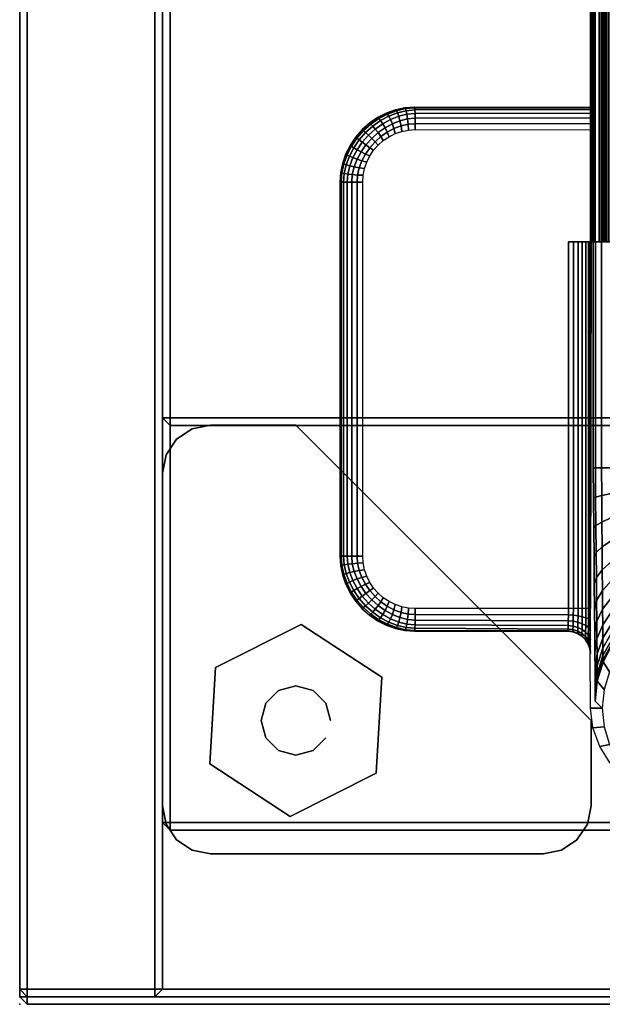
# Model space of a CAD drawing. Header units: inches. Extents: x -213 to 429, y -72 to 85.
# Tile 582 of 656: x 323.5 to 326.56, y 61.85 to 67.02. Entities that reach past the tile are written whole.
import ezdxf
from ezdxf.enums import TextEntityAlignment as Align

# ---------------------------------------------------------------- set-up
doc = ezdxf.new("R2010")
doc.units = ezdxf.units.IN
doc.header["$LTSCALE"] = 96
doc.header["$MEASUREMENT"] = 0
doc.header["$PDSIZE"] = -1
for name, color, linetype in [('A-FURN-3-BE_HOLD-BKCASE-BOTTOM-WOOD-HORIZONTAL', 33, 'Continuous'), ('A-FURN-3-BE_HOLD-BKCASE-BOTTOM-WOOD-TRIM-HORIZONTAL', 37, 'Continuous'), ('A-FURN-3-BE_HOLD-BKCASE-BOTTOM-WOOD-TRIM-VERTICAL', 37, 'Continuous'), ('A-FURN-3-BE_HOLD-BKCASE-SHELF-WOOD-HORIZONTAL', 33, 'Continuous'), ('A-FURN-3-BE_HOLD-BKCASE-SHELF-WOOD-TRIM-HORIZONTAL', 37, 'Continuous'), ('A-FURN-3-BE_HOLD-BKCASE-SHELF-WOOD-TRIM-VERTICAL', 37, 'Continuous'), ('A-FURN-3-BE_HOLD-BKCASE-SIDE-WOOD-TRIM-HORIZONTAL', 37, 'Continuous'), ('A-FURN-3-BE_HOLD-BKCASE-SIDE-WOOD-TRIM-VERTICAL', 37, 'Continuous'), ('A-FURN-3-BE_HOLD-BKCASE-SIDE-WOOD-VERTICAL', 33, 'Continuous'), ('A-FURN-3-BE_HOLD-BKCASE-SUPPORT-GLIDE-METAL', 251, 'Continuous'), ('A-FURN-3-BE_HOLD-BKCASE-SUPPORT-PLASTIC', 251, 'Continuous'), ('A-FURN-3-BE_HOLD-BKCASE-TOP-FALSE', 251, 'Continuous'), ('A-FURN-3-BE_HOLD-LEG-BASE', 253, 'Continuous'), ('A-FURN-3-BE_HOLD-STOR-TOP-WOOD-HORIZONTAL', 33, 'Continuous'), ('A-FURN-3-BE_HOLD-STOR-TOP-WOOD-TRIM-HORIZONTAL', 37, 'Continuous'), ('A-FURN-3-BE_HOLD-STOR-TOP-WOOD-TRIM-VERTICAL', 37, 'Continuous'), ('A-FURN-3-NODE', 7, 'Continuous'), ('A-FURN-HAWORTH-ATT', 251, 'Continuous')]:
    doc.layers.add(name, color=color, linetype=linetype)
doc.styles.get("Standard").update_dxf_attribs({"font": 'trebuc.ttf'})

# ---------------------------------------------------------------- blocks, each defined once
blk = doc.blocks.new('BMAL-1684-YYYYS-1HG-3D-3')
at = {"layer": 'A-FURN-3-BE_HOLD-STOR-TOP-WOOD-HORIZONTAL'}
for points, invisible_edges in [([(0.04, -0.04, 21.35), (83.93, -0.04, 21.35), (83.93, -15.96, 21.35), (0.04, -15.96, 21.35)], 1), ([(83.93, -15.96, 22.1), (83.93, -0.04, 22.1), (0.04, -0.04, 22.1), (0.04, -15.96, 22.1)], 2)]:
    blk.add_3dface(points, dxfattribs=dict(at, invisible_edges=invisible_edges))
at = {"layer": 'A-FURN-3-BE_HOLD-STOR-TOP-WOOD-TRIM-HORIZONTAL'}
for points in [[(0.04, -16, 21.39), (0.04, -15.96, 21.35), (83.93, -15.96, 21.35), (83.93, -16, 21.39)], [(0.04, -15.96, 22.1), (0.04, -16, 22.06), (83.93, -16, 22.06), (83.93, -15.96, 22.1)], [(83.93, -16, 21.39), (83.93, -16, 22.06), (0.04, -16, 22.06), (0.04, -16, 21.39)]]:
    blk.add_3dface(points, dxfattribs=at)
at = {"layer": 'A-FURN-3-BE_HOLD-STOR-TOP-WOOD-TRIM-VERTICAL'}
for points in [[(0.04, -0.04, 22.1), (0, -0.04, 22.06), (0, -15.96, 22.06), (0.04, -15.96, 22.1)], [(0.04, -15.96, 21.35), (0, -15.96, 21.39), (0, -0.04, 21.39), (0.04, -0.04, 21.35)], [(0, -15.96, 21.39), (0, -15.96, 22.06), (0, -0.04, 22.06), (0, -0.04, 21.39)], [(0, -15.96, 21.39), (0.04, -16, 21.39), (0.04, -16, 22.06), (0, -15.96, 22.06)], [(0, -15.96, 22.06), (0.04, -16, 22.06), (0.04, -15.96, 22.1)], [(0, -15.96, 21.39), (0.04, -15.96, 21.35), (0.04, -16, 21.39)]]:
    blk.add_3dface(points, dxfattribs=at)
at = {"layer": 'A-FURN-3-NODE'}
blk.add_point((0, -16), dxfattribs=at)
at = {"layer": 'A-FURN-HAWORTH-ATT', "flags": 1}
for tag, p in [('HAWMC', (0, 0)), ('HAWPN', (0, -0.1667)), ('HAWSN', (0, -0.3333))]:
    blk.add_attdef(tag, text='', height=0.1, dxfattribs=at).set_placement(p, align=Align.TOP_CENTER)
blk = doc.blocks.new('BB22N-1630-TTRNN-WITH-GLIDES-3D-3')
at = {"layer": 'A-FURN-3-BE_HOLD-BKCASE-BOTTOM-WOOD-HORIZONTAL'}
for points, invisible_edges in [([(0.04, -0.04, 0.59), (29.92, -0.04, 0.59), (29.92, -15.92, 0.59), (0.04, -15.92, 0.59)], 1), ([(29.92, -15.92, 1.34), (29.92, -0.04, 1.34), (0.04, -0.04, 1.34), (0.04, -15.92, 1.34)], 2)]:
    blk.add_3dface(points, dxfattribs=dict(at, invisible_edges=invisible_edges))
at = {"layer": 'A-FURN-3-BE_HOLD-BKCASE-BOTTOM-WOOD-TRIM-HORIZONTAL'}
for points in [[(0.04, -15.96, 0.63), (0.04, -15.92, 0.59), (29.92, -15.92, 0.59), (29.92, -15.96, 0.63)], [(0.04, -15.92, 1.34), (0.04, -15.96, 1.3), (29.92, -15.96, 1.3), (29.92, -15.92, 1.34)], [(29.92, -15.96, 0.63), (29.92, -15.96, 1.3), (0.04, -15.96, 1.3), (0.04, -15.96, 0.63)]]:
    blk.add_3dface(points, dxfattribs=at)
at = {"layer": 'A-FURN-3-BE_HOLD-BKCASE-BOTTOM-WOOD-TRIM-VERTICAL'}
for points in [[(0.04, -0.04, 1.34), (0, -0.04, 1.3), (0, -15.92, 1.3), (0.04, -15.92, 1.34)], [(0.04, -15.92, 0.59), (0, -15.92, 0.63), (0, -0.04, 0.63), (0.04, -0.04, 0.59)], [(0, -15.92, 0.63), (0, -15.92, 1.3), (0, -0.04, 1.3), (0, -0.04, 0.63)], [(0, -15.92, 0.63), (0.04, -15.96, 0.63), (0.04, -15.96, 1.3), (0, -15.92, 1.3)], [(0, -15.92, 1.3), (0.04, -15.96, 1.3), (0.04, -15.92, 1.34)], [(0, -15.92, 0.63), (0.04, -15.92, 0.59), (0.04, -15.96, 0.63)]]:
    blk.add_3dface(points, dxfattribs=at)
at = {"layer": 'A-FURN-3-BE_HOLD-BKCASE-SHELF-WOOD-HORIZONTAL', "invisible_edges": 10}
for points in [[(29.17, -15.045, 14.6725), (29.17, -0.9775, 14.6725), (0.79, -0.9775, 14.6725), (0.79, -15.045, 14.6725)], [(29.17, -0.9775, 13.9225), (29.17, -15.045, 13.9225), (0.79, -15.045, 13.9225), (0.79, -0.9775, 13.9225)]]:
    blk.add_3dface(points, dxfattribs=at)
at = {"layer": 'A-FURN-3-BE_HOLD-BKCASE-SHELF-WOOD-TRIM-HORIZONTAL'}
for points in [[(0.75, -15.045, 14.6325), (0.75, -15.045, 13.9625), (0.79, -15.085, 13.9625), (0.79, -15.085, 14.6325)], [(0.75, -15.045, 14.6325), (0.79, -15.085, 14.6325), (0.79, -15.085, 14.6325), (0.79, -15.045, 14.6725)], [(0.75, -15.045, 13.9625), (0.79, -15.045, 13.9225), (0.79, -15.045, 13.9225), (0.79, -15.085, 13.9625)], [(29.17, -15.045, 14.6725), (0.79, -15.045, 14.6725), (0.79, -15.085, 14.6325), (29.17, -15.085, 14.6325)], [(29.17, -15.085, 13.9625), (0.79, -15.085, 13.9625), (0.79, -15.045, 13.9225), (29.17, -15.045, 13.9225)], [(0.79, -15.085, 13.9625), (29.17, -15.085, 13.9625), (29.17, -15.085, 14.6325), (0.79, -15.085, 14.6325)]]:
    blk.add_3dface(points, dxfattribs=at)
at = {"layer": 'A-FURN-3-BE_HOLD-BKCASE-SHELF-WOOD-TRIM-VERTICAL'}
for points in [[(0.75, -15.045, 14.6325), (0.79, -15.045, 14.6725), (0.79, -0.9775, 14.6725), (0.75, -0.9775, 14.6325)], [(0.75, -0.9775, 14.6325), (0.75, -0.9775, 13.9625), (0.75, -15.045, 13.9625), (0.75, -15.045, 14.6325)], [(0.79, -15.045, 13.9225), (0.75, -15.045, 13.9625), (0.75, -0.9775, 13.9625), (0.79, -0.9775, 13.9225)]]:
    blk.add_3dface(points, dxfattribs=at)
at = {"layer": 'A-FURN-3-BE_HOLD-BKCASE-SIDE-WOOD-TRIM-HORIZONTAL'}
for points in [[(0, -0.04, 1.38), (0.04, -0.04, 1.34), (0.04, -15.92, 1.34), (0, -15.92, 1.38)], [(0, -15.92, 21.31), (0.04, -15.92, 21.35), (0.04, -0.04, 21.35), (0, -0.04, 21.31)], [(0.71, -0.04, 21.35), (0.04, -0.04, 21.35), (0.04, -15.92, 21.35), (0.71, -15.92, 21.35)], [(0.75, -15.92, 1.38), (0.71, -15.92, 1.34), (0.71, -0.04, 1.34), (0.75, -0.04, 1.38)], [(0.75, -0.04, 21.31), (0.71, -0.04, 21.35), (0.71, -15.92, 21.35), (0.75, -15.92, 21.31)]]:
    blk.add_3dface(points, dxfattribs=at)
at = {"layer": 'A-FURN-3-BE_HOLD-BKCASE-SIDE-WOOD-TRIM-VERTICAL'}
for points in [[(0.04, -15.92, 1.34), (0.04, -15.96, 1.38), (0, -15.92, 1.38)], [(0.04, -15.92, 21.35), (0, -15.92, 21.31), (0.04, -15.96, 21.31)], [(0, -15.92, 1.38), (0.04, -15.96, 1.38), (0.04, -15.96, 21.31), (0, -15.92, 21.31)], [(0.71, -15.92, 1.34), (0.71, -15.96, 1.38), (0.04, -15.96, 1.38), (0.04, -15.92, 1.34)], [(0.04, -15.92, 21.35), (0.04, -15.96, 21.31), (0.71, -15.96, 21.31), (0.71, -15.92, 21.35)], [(0.71, -15.92, 1.34), (0.75, -15.92, 1.38), (0.71, -15.96, 1.38)], [(0.71, -15.92, 21.35), (0.71, -15.96, 21.31), (0.75, -15.92, 21.31)], [(0.71, -15.96, 1.38), (0.75, -15.92, 1.38), (0.75, -15.92, 21.31), (0.71, -15.96, 21.31)], [(0.71, -15.96, 21.31), (0.04, -15.96, 21.31), (0.04, -15.96, 1.38), (0.71, -15.96, 1.38)]]:
    blk.add_3dface(points, dxfattribs=at)
at = {"layer": 'A-FURN-3-BE_HOLD-BKCASE-SIDE-WOOD-VERTICAL'}
for points, invisible_edges in [([(0, -15.92, 21.31), (0, -0.04, 21.31), (0, -0.04, 1.38), (0, -15.92, 1.38)], 2), ([(0.75, -0.04, 1.38), (0.75, -0.04, 21.31), (0.75, -15.92, 21.31), (0.75, -15.92, 1.38)], 1)]:
    blk.add_3dface(points, dxfattribs=dict(at, invisible_edges=invisible_edges))
at = {"layer": 'A-FURN-3-BE_HOLD-BKCASE-SUPPORT-GLIDE-METAL'}
for points, invisible_edges in [([(1.0283, -14.232, 0.2306), (1.8732, -14.7865, 0.2306), (1.9021, -14.282, 0.2306), (1.4797, -14.0047, 0.2306)], 1), ([(1.4797, -14.0047), (1.9021, -14.282), (1.8732, -14.7865), (1.0283, -14.232)], 4), ([(0.9995, -14.7364, 0.2306), (1.4219, -15.0137, 0.2306), (1.8732, -14.7865, 0.2306), (1.0283, -14.232, 0.2306)], 4), ([(1.0283, -14.232), (1.8732, -14.7865), (1.4219, -15.0137), (0.9995, -14.7364)], 1)]:
    blk.add_3dface(points, dxfattribs=dict(at, invisible_edges=invisible_edges))
for points in [[(1.4797, -14.0047, 0.2306), (1.4797, -14.0047), (1.0283, -14.232), (1.0283, -14.232, 0.2306)], [(1.9021, -14.282, 0.2306), (1.9021, -14.282), (1.4797, -14.0047), (1.4797, -14.0047, 0.2306)], [(1.0283, -14.232, 0.2306), (1.0283, -14.232), (0.9995, -14.7364), (0.9995, -14.7364, 0.2306)], [(1.8732, -14.7865, 0.2306), (1.8732, -14.7865), (1.9021, -14.282), (1.9021, -14.282, 0.2306)], [(0.9995, -14.7364, 0.2306), (0.9995, -14.7364), (1.4219, -15.0137), (1.4219, -15.0137, 0.2306)], [(1.4219, -15.0137, 0.2306), (1.4219, -15.0137), (1.8732, -14.7865), (1.8732, -14.7865, 0.2306)]]:
    blk.add_3dface(points, dxfattribs=at)
at = {"layer": 'A-FURN-3-BE_HOLD-BKCASE-SUPPORT-PLASTIC'}
for points, invisible_edges in [([(0.8238, -13.0318, 0.2306), (0.9055, -12.9772, 0.2306), (2.9828, -15.0545, 0.2306), (2.9282, -15.1362, 0.2306)], 10), ([(3.002, -14.958, 0.2306), (2.9828, -15.0545, 0.2306), (0.9055, -12.9772, 0.2306), (1.002, -12.958, 0.2306)], 10), ([(1.002, -12.958, 0.2306), (1.4508, -12.958, 0.2306), (3.002, -14.5092, 0.2306), (3.002, -14.958, 0.2306)], 8), ([(2.9282, -15.1362, 0.2306), (2.8464, -15.1908, 0.2306), (0.7692, -13.1136, 0.2306), (0.8238, -13.0318, 0.2306)], 10), ([(0.75, -13.21, 0.2306), (0.7692, -13.1136, 0.2306), (2.8464, -15.1908, 0.2306), (2.75, -15.21, 0.2306)], 10), ([(2.75, -15.21, 0.2306), (1.002, -15.21, 0.2306), (0.75, -14.958, 0.2306), (0.75, -13.21, 0.2306)], 10), ([(0.7692, -15.0545, 0.2306), (0.75, -14.958, 0.2306), (1.002, -15.21, 0.2306), (0.9055, -15.1908, 0.2306)], 10), ([(0.9055, -15.1908, 0.2306), (0.8238, -15.1362, 0.2306), (0.7692, -15.0545, 0.2306)], 8)]:
    blk.add_3dface(points, dxfattribs=dict(at, invisible_edges=invisible_edges))
blk.add_3dface([(3.002, -14.5092, 0.59), (3.002, -14.5092, 0.2306), (1.4508, -12.958, 0.2306), (1.4508, -12.958, 0.59)], dxfattribs=at)
at = {"layer": 'A-FURN-3-BE_HOLD-BKCASE-TOP-FALSE'}
for points in [[(0.75, -12.92, 21.31), (0.79, -12.92, 21.35), (0.79, -0.9775, 21.35), (0.75, -0.9775, 21.31)], [(0.75, -0.9775, 21.31), (0.75, -0.9775, 20.64), (0.75, -12.92, 20.64), (0.75, -12.92, 21.31)], [(0.79, -12.92, 20.6), (0.75, -12.92, 20.64), (0.75, -0.9775, 20.64), (0.79, -0.9775, 20.6)], [(0.75, -12.92, 21.31), (0.75, -12.92, 20.64), (0.79, -12.96, 20.64), (0.79, -12.96, 21.31)], [(0.75, -12.92, 21.31), (0.79, -12.96, 21.31), (0.79, -12.96, 21.31), (0.79, -12.92, 21.35)], [(0.75, -12.92, 20.64), (0.79, -12.92, 20.6), (0.79, -12.92, 20.6), (0.79, -12.96, 20.64)], [(29.17, -12.92, 21.35), (0.79, -12.92, 21.35), (0.79, -12.96, 21.31), (29.17, -12.96, 21.31)], [(29.17, -12.96, 20.64), (0.79, -12.96, 20.64), (0.79, -12.92, 20.6), (29.17, -12.92, 20.6)], [(0.79, -12.96, 20.64), (29.17, -12.96, 20.64), (29.17, -12.96, 21.31), (0.79, -12.96, 21.31)]]:
    blk.add_3dface(points, dxfattribs=at)
at = {"layer": 'A-FURN-3-BE_HOLD-BKCASE-TOP-FALSE', "invisible_edges": 10}
for points in [[(29.17, -12.92, 21.35), (29.17, -0.9775, 21.35), (0.79, -0.9775, 21.35), (0.79, -12.92, 21.35)], [(29.17, -0.9775, 20.6), (29.17, -12.92, 20.6), (0.79, -12.92, 20.6), (0.79, -0.9775, 20.6)]]:
    blk.add_3dface(points, dxfattribs=at)
at = {"layer": 'A-FURN-3-NODE'}
blk.add_point((0, -15.96), dxfattribs=at)
at = {"layer": 'A-FURN-HAWORTH-ATT', "flags": 1}
for tag, p in [('HAWMC', (0, 0)), ('HAWPN', (0, -0.1667)), ('HAWSN', (0, -0.3333))]:
    blk.add_attdef(tag, text='', height=0.1, dxfattribs=at).set_placement(p, align=Align.TOP_CENTER)
at = {"layer": 'A-FURN-3-BE_HOLD-BKCASE-SUPPORT-GLIDE-METAL'}
mesh = blk.add_polymesh((2, 12), dxfattribs=dict(at, n_close=True))
for k, corner in enumerate([(1.6329, -14.5092, 0.2306), (1.6085, -14.4182, 0.2306), (1.5418, -14.3515, 0.2306), (1.4508, -14.3271, 0.2306), (1.3597, -14.3515, 0.2306), (1.2931, -14.4182, 0.2306), (1.2687, -14.5092, 0.2306), (1.2931, -14.6003, 0.2306), (1.3597, -14.6669, 0.2306), (1.4508, -14.6913, 0.2306), (1.5418, -14.6669, 0.2306), (1.6085, -14.6003, 0.2306), (1.6329, -14.5092, 0.455), (1.6085, -14.4182, 0.455), (1.5418, -14.3515, 0.455), (1.4508, -14.3271, 0.455), (1.3597, -14.3515, 0.455), (1.2931, -14.4182, 0.455), (1.2687, -14.5092, 0.455), (1.2931, -14.6003, 0.455), (1.3597, -14.6669, 0.455), (1.4508, -14.6913, 0.455), (1.5418, -14.6669, 0.455), (1.6085, -14.6003, 0.455)]):
    mesh.set_mesh_vertex(divmod(k, 12), corner)
at = {"layer": 'A-FURN-3-BE_HOLD-BKCASE-SUPPORT-PLASTIC'}
mesh = blk.add_polymesh((2, 17), dxfattribs=at)
for k, corner in enumerate([(3.002, -14.5092, 0.59), (3.002, -14.958, 0.59), (2.9828, -15.0545, 0.59), (2.9282, -15.1362, 0.59), (2.8464, -15.1908, 0.59), (2.75, -15.21, 0.59), (1.002, -15.21, 0.59), (0.9055, -15.1908, 0.59), (0.8238, -15.1362, 0.59), (0.7692, -15.0545, 0.59), (0.75, -14.958, 0.59), (0.75, -13.21, 0.59), (0.7692, -13.1136, 0.59), (0.8238, -13.0318, 0.59), (0.9055, -12.9772, 0.59), (1.002, -12.958, 0.59), (1.4508, -12.958, 0.59), (3.002, -14.5092, 0.2306), (3.002, -14.958, 0.2306), (2.9828, -15.0545, 0.2306), (2.9282, -15.1362, 0.2306), (2.8464, -15.1908, 0.2306), (2.75, -15.21, 0.2306), (1.002, -15.21, 0.2306), (0.9055, -15.1908, 0.2306), (0.8238, -15.1362, 0.2306), (0.7692, -15.0545, 0.2306), (0.75, -14.958, 0.2306), (0.75, -13.21, 0.2306), (0.7692, -13.1136, 0.2306), (0.8238, -13.0318, 0.2306), (0.9055, -12.9772, 0.2306), (1.002, -12.958, 0.2306), (1.4508, -12.958, 0.2306)]):
    mesh.set_mesh_vertex(divmod(k, 17), corner)
blk = doc.blocks.new('BAZS-1684-S2NN-3D-3')
at = {"layer": 'A-FURN-3-BE_HOLD-LEG-BASE'}
for points, invisible_edges in [([(1.9731, -13.9012, 7.0525), (1.9407, -13.8852, 7.0531), (1.9407, -11.4435, 7.0531), (1.9731, -11.4275, 7.0525)], 10), ([(2.0072, -13.9128, 7.052), (1.9731, -13.9012, 7.0525), (1.9731, -11.4275, 7.0525), (2.0072, -11.4159, 7.052)], 10), ([(2.0427, -13.9198, 7.0514), (2.0072, -13.9128, 7.052), (2.0072, -11.4159, 7.052), (2.0427, -11.4089, 7.0514)], 10), ([(2.0787, -13.9222, 7.0509), (2.0427, -13.9198, 7.0514), (2.0427, -11.4089, 7.0514), (2.0787, -11.4065, 7.0509)], 10), ([(2.0787, -13.9222, 7.0509), (2.0787, -11.4065, 7.0509), (2.884, -11.9963, 7.0368), (2.8832, -13.9222, 7.0368)], 3), ([(3, -11.4082, 7.0348), (2.884, -11.9963, 7.0368), (2.0787, -11.4065, 7.0509)], 3), ([(2.884, -11.9963, 7.0368), (3, -11.4082, 7.0348), (3.0013, -11.9963, 7.0348), (2.884, -11.9963, 7.0368)], 1), ([(1.9106, -13.8652, 7.0536), (1.8835, -13.8414, 7.054), (1.8835, -11.4873, 7.054), (1.9106, -11.4635, 7.0536)], 10), ([(1.9407, -13.8852, 7.0531), (1.9106, -13.8652, 7.0536), (1.9106, -11.4635, 7.0536), (1.9407, -11.4435, 7.0531)], 10), ([(1.8597, -13.8142, 7.0544), (1.8396, -13.7842, 7.0548), (1.8396, -11.5445, 7.0548), (1.8597, -11.5145, 7.0544)], 10), ([(1.8835, -13.8414, 7.054), (1.8597, -13.8142, 7.0544), (1.8597, -11.5145, 7.0544), (1.8835, -11.4873, 7.054)], 10), ([(1.8237, -13.7518, 7.055), (1.812, -13.7176, 7.0553), (1.812, -11.6111, 7.0553), (1.8237, -11.5769, 7.055)], 10), ([(1.8396, -13.7842, 7.0548), (1.8237, -13.7518, 7.055), (1.8237, -11.5769, 7.055), (1.8396, -11.5445, 7.0548)], 10), ([(1.812, -13.7176, 7.0553), (1.805, -13.6822, 7.0554), (1.805, -11.6465, 7.0554), (1.812, -11.6111, 7.0553)], 10), ([(1.805, -13.6822, 7.0554), (1.8026, -13.6462, 7.0555), (1.8026, -11.6825, 7.0555), (1.805, -11.6465, 7.0554)], 8), ([(2.9097, -11.9963, 7.0335), (2.884, -11.9963, 7.0368), (3.0013, -11.9963, 7.0348)], 8), ([(2.9342, -11.9963, 7.0246), (2.9097, -11.9963, 7.0335), (3.0013, -11.9963, 7.0348)], 10), ([(2.9561, -11.9963, 7.0106), (2.9342, -11.9963, 7.0246), (3.0013, -11.9963, 7.0348)], 10), ([(2.9744, -11.9963, 6.9921), (2.9561, -11.9963, 7.0106), (3.0013, -11.9963, 7.0348)], 10), ([(2.9882, -11.9963, 6.9701), (2.9744, -11.9963, 6.9921), (3.0013, -11.9963, 7.0348)], 10), ([(2.9969, -11.9963, 6.9455), (2.9882, -11.9963, 6.9701), (3.0013, -11.9963, 7.0348)], 10), ([(3.0023, -11.9963, 6.9197), (2.9969, -11.9963, 6.9455), (3.0013, -11.9963, 7.0348)], 2), ([(3.0137, -11.9963, 5.6233), (3.0137, -13.183, 5.6233), (3, -13.9222, 6.9197), (3.0023, -11.9963, 6.9197)], 2), ([(3, -14.4452, 7.205), (2.999, -14.1223, 7.032), (2.9994, -14.085, 6.9854), (3.0137, -13.183, 5.6233)], 13), ([(2.9994, -14.085, 6.9854), (2.9997, -14.0368, 6.95), (3.0137, -13.183, 5.6233)], 10), ([(2.9997, -14.0368, 6.95), (2.9999, -13.9814, 6.928), (3.0137, -13.183, 5.6233)], 10), ([(2.9999, -13.9814, 6.928), (3, -13.9222, 6.9197), (3.0137, -13.183, 5.6233)], 10), ([(3, -14.4452, 7.205), (3.0137, -13.183, 5.6233), (3.0151, -13.342, 5.6129)], 9), ([(3.0151, -13.342, 5.6129), (3.0164, -13.4983, 5.582), (3, -14.4452, 7.205)], 10), ([(3, -14.4452, 7.205), (3.0164, -13.4983, 5.582), (3.0178, -13.6493, 5.5311)], 9), ([(3.0178, -13.6493, 5.5311), (3.019, -13.7923, 5.461), (3, -14.4452, 7.205)], 10), ([(3.019, -13.7923, 5.461), (3.0202, -13.9251, 5.3729), (3, -14.4452, 7.205)], 10), ([(3, -14.4452, 7.205), (3.0202, -13.9251, 5.3729), (3.0212, -14.0453, 5.2683)], 9), ([(3.0212, -14.0453, 5.2683), (3.0222, -14.151, 5.149), (3, -14.4452, 7.205)], 10), ([(2.9975, -14.1583, 7.205), (2.9981, -14.1574, 7.1451), (3, -14.4452, 7.205)], 2), ([(3, -14.4452, 7.205), (2.9981, -14.1574, 7.1451), (2.9986, -14.1475, 7.0861), (3, -14.4452, 7.205)], 5), ([(3, -14.4452, 7.205), (2.9986, -14.1475, 7.0861), (2.999, -14.1223, 7.032), (3, -14.4452, 7.205)], 5), ([(3, -14.4452, 7.205), (3.0222, -14.151, 5.149), (3.0229, -14.2402, 5.017)], 9), ([(3.0229, -14.2402, 5.017), (3.0236, -14.3116, 4.8745), (3, -14.4452, 7.205)], 10), ([(3, -14.4452, 7.205), (3.0236, -14.3116, 4.8745), (3.024, -14.3639, 4.724), (3, -14.4452, 7.205)], 5), ([(3, -14.4452, 7.205), (3.024, -14.3639, 4.724), (3.0243, -14.3962, 4.568), (3, -14.4452, 7.205)], 5), ([(3, -14.4452, 7.205), (3.0243, -14.3962, 4.568), (3.0244, -14.4079, 4.409), (3.0244, -14.4451, 4.409)], 5), ([(3.0244, -14.4451, 4.409), (3.0244, -14.4079, 4.409), (3.0613, -14.445, 0.1848)], 1)]:
    blk.add_3dface(points, dxfattribs=dict(at, invisible_edges=invisible_edges))
at = {"layer": 'A-FURN-3-NODE'}
blk.add_point((0, -15.96), dxfattribs=at)
at = {"layer": 'A-FURN-HAWORTH-ATT', "flags": 1}
for tag, p in [('HAWMC', (0, 0)), ('HAWPN', (0, -0.1667)), ('HAWSN', (0, -0.3333))]:
    blk.add_attdef(tag, text='', height=0.1, dxfattribs=at).set_placement(p, align=Align.TOP_CENTER)
at = {"layer": 'A-FURN-3-BE_HOLD-LEG-BASE'}
mesh = blk.add_polymesh((2, 47), dxfattribs=dict(at, n_close=True))
for k, corner in enumerate([(3.0249, -3.9637, 5.5171), (3.0567, -3.9637, 5.4151), (3.1076, -3.9637, 5.3213), (3.1757, -3.9637, 5.2391), (3.2585, -3.9637, 5.1716), (3.3529, -3.9637, 5.1215), (3.4551, -3.9637, 5.0907), (3.5614, -3.9637, 5.0803), (3.6677, -3.9637, 5.0907), (3.77, -3.9637, 5.1215), (3.8643, -3.9637, 5.1716), (3.9471, -3.9637, 5.2391), (4.0153, -3.9637, 5.3213), (4.0662, -3.9637, 5.4151), (4.0979, -3.9637, 5.5171), (4.1093, -3.9637, 5.6233), (4.1229, -3.9637, 7.1805), (4.1201, -3.9637, 7.1904), (4.1128, -3.9637, 7.1977), (4.1029, -3.9637, 7.2003), (4.0779, -3.9637, 7.2003), (4.0679, -3.9637, 7.1977), (4.0606, -3.9637, 7.1904), (4.0579, -3.9637, 7.1805), (4.0573, -3.9637, 7.12), (4.0559, -3.9637, 7.1097), (4.0519, -3.9637, 7.1001), (4.0455, -3.9637, 7.0919), (4.0372, -3.9637, 7.0856), (4.0276, -3.9637, 7.0816), (4.0173, -3.9637, 7.0803), (3.1055, -3.9637, 7.0803), (3.0952, -3.9637, 7.0816), (3.0856, -3.9637, 7.0856), (3.0774, -3.9637, 7.0919), (3.071, -3.9637, 7.1001), (3.067, -3.9637, 7.1097), (3.0655, -3.9637, 7.12), (3.065, -3.9637, 7.1805), (3.0623, -3.9637, 7.1904), (3.055, -3.9637, 7.1977), (3.045, -3.9637, 7.2003), (3.02, -3.9637, 7.2003), (3.0101, -3.9637, 7.1977), (3.0027, -3.9637, 7.1904), (3, -3.9637, 7.1805), (3.0136, -3.9637, 5.6233), (3.0249, -11.9963, 5.5171), (3.0567, -11.9963, 5.4151), (3.1076, -11.9963, 5.3213), (3.1757, -11.9963, 5.2391), (3.2585, -11.9963, 5.1716), (3.3529, -11.9963, 5.1215), (3.4551, -11.9963, 5.0907), (3.5614, -11.9963, 5.0803), (3.6677, -11.9963, 5.0907), (3.77, -11.9963, 5.1215), (3.8643, -11.9963, 5.1716), (3.9471, -11.9963, 5.2391), (4.0153, -11.9963, 5.3213), (4.0662, -11.9963, 5.4151), (4.0979, -11.9963, 5.5171), (4.1093, -11.9963, 5.6233), (4.1229, -11.9963, 7.1805), (4.1201, -11.9963, 7.1904), (4.1128, -11.9963, 7.1977), (4.1029, -11.9963, 7.2003), (4.0779, -11.9963, 7.2003), (4.0679, -11.9963, 7.1977), (4.0606, -11.9963, 7.1904), (4.0579, -11.9963, 7.1805), (4.0573, -11.9963, 7.12), (4.0559, -11.9963, 7.1097), (4.0519, -11.9963, 7.1001), (4.0455, -11.9963, 7.0919), (4.0372, -11.9963, 7.0856), (4.0276, -11.9963, 7.0816), (4.0173, -11.9963, 7.0803), (3.1055, -11.9963, 7.0803), (3.0952, -11.9963, 7.0816), (3.0856, -11.9963, 7.0856), (3.0774, -11.9963, 7.0919), (3.071, -11.9963, 7.1001), (3.067, -11.9963, 7.1097), (3.0655, -11.9963, 7.12), (3.065, -11.9963, 7.1805), (3.0623, -11.9963, 7.1904), (3.055, -11.9963, 7.1977), (3.045, -11.9963, 7.2003), (3.02, -11.9963, 7.2003), (3.0101, -11.9963, 7.1977), (3.0027, -11.9963, 7.1904), (3, -11.9963, 7.1805), (3.0136, -11.9963, 5.6233)]):
    mesh.set_mesh_vertex(divmod(k, 47), corner)
mesh = blk.add_polymesh((8, 35), dxfattribs=at)
for k, corner in enumerate([(3, -13.9222, 6.9197), (2.9969, -13.9222, 6.9456), (2.9882, -13.9222, 6.9703), (2.9742, -13.9222, 6.9923), (2.9558, -13.9222, 7.0108), (2.9337, -13.9222, 7.0248), (2.9091, -13.9222, 7.0336), (2.8832, -13.9222, 7.0368), (2.0787, -13.9222, 7.0509), (2.0427, -13.9198, 7.0514), (2.0072, -13.9128, 7.052), (1.9731, -13.9012, 7.0525), (1.9407, -13.8852, 7.0531), (1.9106, -13.8652, 7.0536), (1.8835, -13.8414, 7.054), (1.8597, -13.8142, 7.0544), (1.8396, -13.7842, 7.0548), (1.8237, -13.7518, 7.055), (1.812, -13.7176, 7.0553), (1.805, -13.6822, 7.0554), (1.8026, -13.6462, 7.0555), (1.8026, -11.6825, 7.0555), (1.805, -11.6465, 7.0554), (1.812, -11.6111, 7.0553), (1.8237, -11.5769, 7.055), (1.8396, -11.5445, 7.0548), (1.8597, -11.5145, 7.0544), (1.8835, -11.4873, 7.054), (1.9106, -11.4635, 7.0536), (1.9407, -11.4435, 7.0531), (1.9731, -11.4275, 7.0525), (2.0072, -11.4159, 7.052), (2.0427, -11.4089, 7.0514), (2.0787, -11.4065, 7.0509), (3, -11.4082, 7.0348), (3, -13.9814, 6.928), (2.9968, -13.9788, 6.9527), (2.9881, -13.9746, 6.9764), (2.9741, -13.9696, 6.998), (2.9556, -13.9644, 7.0162), (2.9335, -13.9597, 7.0301), (2.9089, -13.9565, 7.0389), (2.8829, -13.9552, 7.0421), (2.0784, -13.9533, 7.0556), (2.0411, -13.9503, 7.0561), (2.0036, -13.9418, 7.0567), (1.9667, -13.9279, 7.0573), (1.9311, -13.909, 7.0578), (1.8977, -13.8856, 7.0584), (1.867, -13.8582, 7.0589), (1.8397, -13.8273, 7.0594), (1.8164, -13.7938, 7.0598), (1.7976, -13.7581, 7.0601), (1.7838, -13.7211, 7.0604), (1.7753, -13.6835, 7.0606), (1.7724, -13.6462, 7.0606), (1.7724, -11.6825, 7.0606), (1.7753, -11.6452, 7.0606), (1.7838, -11.6076, 7.0604), (1.7976, -11.5706, 7.0601), (1.8164, -11.5349, 7.0598), (1.8397, -11.5013, 7.0594), (1.867, -11.4705, 7.0589), (1.8977, -11.4431, 7.0584), (1.9311, -11.4197, 7.0578), (1.9667, -11.4008, 7.0573), (2.0036, -11.3869, 7.0567), (2.0411, -11.3783, 7.0561), (2.0784, -11.3754, 7.0556), (3, -11.3751, 7.0401), (3, -14.0368, 6.95), (2.9967, -14.0301, 6.9715), (2.9879, -14.0212, 6.9929), (2.9739, -14.0114, 7.0129), (2.9553, -14.0018, 7.0302), (2.9332, -13.9936, 7.0437), (2.9085, -13.9879, 7.0525), (2.8825, -13.9858, 7.0556), (2.078, -13.9822, 7.0678), (2.0384, -13.9788, 7.0683), (1.9981, -13.9691, 7.0688), (1.9583, -13.9534, 7.0694), (1.9196, -13.9323, 7.07), (1.8831, -13.9062, 7.0706), (1.8494, -13.8759, 7.0711), (1.8193, -13.8419, 7.0716), (1.7935, -13.8051, 7.0721), (1.7726, -13.7663, 7.0725), (1.7571, -13.7262, 7.0728), (1.7476, -13.6859, 7.073), (1.7444, -13.6462, 7.073), (1.7444, -11.6825, 7.0729), (1.7476, -11.6428, 7.073), (1.7571, -11.6024, 7.0728), (1.7726, -11.5624, 7.0725), (1.7935, -11.5236, 7.0721), (1.8193, -11.4867, 7.0716), (1.8494, -11.4528, 7.0711), (1.8831, -11.4224, 7.0706), (1.9196, -11.3964, 7.07), (1.9583, -11.3752, 7.0694), (1.9981, -11.3596, 7.0688), (2.0384, -11.3498, 7.0683), (2.078, -11.3464, 7.0678), (3, -11.3445, 7.0536), (3, -14.085, 6.9854), (2.9964, -14.0731, 7.0023), (2.9876, -14.0594, 7.0203), (2.9736, -14.0451, 7.0378), (2.9549, -14.0319, 7.0536), (2.9327, -14.021, 7.0663), (2.9079, -14.0136, 7.0747), (2.8818, -14.0109, 7.0778), (2.0775, -14.007, 7.0871), (2.0349, -14.0032, 7.0876), (1.9917, -13.9927, 7.088), (1.949, -13.9759, 7.0885), (1.9076, -13.9532, 7.089), (1.8684, -13.9253, 7.0895), (1.8324, -13.8927, 7.0901), (1.8002, -13.8563, 7.0905), (1.7726, -13.8168, 7.091), (1.7503, -13.7751, 7.0914), (1.7338, -13.7322, 7.0916), (1.7237, -13.6889, 7.0918), (1.7202, -13.6462, 7.0919), (1.7202, -11.6825, 7.0918), (1.7237, -11.6398, 7.0918), (1.7338, -11.5965, 7.0916), (1.7503, -11.5535, 7.0914), (1.7726, -11.5119, 7.091), (1.8002, -11.4724, 7.0905), (1.8324, -11.436, 7.0901), (1.8684, -11.4034, 7.0895), (1.9076, -11.3755, 7.089), (1.949, -11.3528, 7.0885), (1.9917, -11.3359, 7.088), (2.0349, -11.3254, 7.0876), (2.0775, -11.3216, 7.0871), (3, -11.3195, 7.0758), (3, -14.1223, 7.032), (2.996, -14.1052, 7.0437), (2.9872, -14.087, 7.0574), (2.9731, -14.0692, 7.0715), (2.9544, -14.0532, 7.0847), (2.9321, -14.0405, 7.0956), (2.9072, -14.0321, 7.103), (2.8811, -14.0291, 7.1058), (2.0768, -14.0253, 7.1127), (2.0311, -14.0213, 7.113), (1.9852, -14.0104, 7.1133), (1.9399, -13.993, 7.1137), (1.8963, -13.9695, 7.114), (1.8553, -13.9405, 7.1144), (1.8176, -13.9067, 7.1148), (1.7841, -13.8687, 7.1151), (1.7555, -13.8273, 7.1155), (1.7324, -13.7834, 7.1157), (1.7154, -13.738, 7.1159), (1.7049, -13.6919, 7.1161), (1.7014, -13.6462, 7.1161), (1.7014, -11.6825, 7.1159), (1.7049, -11.6367, 7.1161), (1.7154, -11.5907, 7.1159), (1.7324, -11.5452, 7.1157), (1.7555, -11.5014, 7.1155), (1.7841, -11.46, 7.1151), (1.8176, -11.422, 7.1148), (1.8553, -11.3881, 7.1144), (1.8963, -11.3591, 7.114), (1.9399, -11.3356, 7.1137), (1.9852, -11.3182, 7.1133), (2.0311, -11.3074, 7.113), (2.0768, -11.3033, 7.1127), (3, -11.3012, 7.1038), (3, -14.1475, 7.0861), (2.9955, -14.1256, 7.0929), (2.9867, -14.1036, 7.1018), (2.9726, -14.0828, 7.1118), (2.9539, -14.0648, 7.1215), (2.9315, -14.0507, 7.1298), (2.9065, -14.0417, 7.1356), (2.8803, -14.0385, 7.1378), (2.076, -14.0367, 7.142), (2.0277, -14.0326, 7.1422), (1.9794, -14.0217, 7.1424), (1.9323, -14.0042, 7.1426), (1.8872, -13.9806, 7.1428), (1.845, -13.9512, 7.1431), (1.8064, -13.9168, 7.1433), (1.7723, -13.878, 7.1435), (1.7433, -13.8355, 7.1438), (1.7201, -13.7902, 7.1439), (1.703, -13.743, 7.1441), (1.6926, -13.6946, 7.1442), (1.6891, -13.6462, 7.1442), (1.689, -11.6825, 7.144), (1.6926, -11.634, 7.1442), (1.703, -11.5857, 7.1441), (1.7201, -11.5384, 7.1439), (1.7433, -11.4931, 7.1438), (1.7723, -11.4507, 7.1435), (1.8064, -11.4119, 7.1433), (1.845, -11.3774, 7.1431), (1.8872, -11.3481, 7.1428), (1.9323, -11.3245, 7.1426), (1.9794, -11.307, 7.1424), (2.0277, -11.2961, 7.1422), (2.076, -11.2919, 7.142), (3, -11.2918, 7.1359), (3, -14.1574, 7.1451), (2.9951, -14.1323, 7.1476), (2.9863, -14.1079, 7.1518), (2.9722, -14.0856, 7.1569), (2.9534, -14.0668, 7.1621), (2.931, -14.0523, 7.1668), (2.906, -14.0433, 7.1701), (2.8797, -14.0402, 7.1714), (2.0753, -14.0402, 7.1733), (2.0251, -14.036, 7.1735), (1.9754, -14.0254, 7.1735), (1.9272, -14.0082, 7.1736), (1.8814, -13.985, 7.1737), (1.8388, -13.956, 7.1739), (1.8001, -13.9218, 7.174), (1.7661, -13.883, 7.1741), (1.7373, -13.8403, 7.1742), (1.7143, -13.7944, 7.1743), (1.6976, -13.7462, 7.1744), (1.6874, -13.6965, 7.1744), (1.684, -13.6462, 7.1744), (1.6839, -11.6825, 7.1742), (1.6874, -11.6322, 7.1744), (1.6976, -11.5825, 7.1744), (1.7143, -11.5342, 7.1743), (1.7373, -11.4884, 7.1742), (1.7661, -11.4457, 7.1741), (1.8001, -11.4069, 7.174), (1.8388, -11.3727, 7.1739), (1.8814, -11.3437, 7.1737), (1.9272, -11.3204, 7.1736), (1.9754, -11.3033, 7.1735), (2.0251, -11.2926, 7.1735), (2.0753, -11.2885, 7.1733), (3, -11.2902, 7.1694), (3, -14.1583, 7.205), (2.9946, -14.132, 7.205), (2.9858, -14.107, 7.205), (2.9718, -14.0846, 7.205), (2.9531, -14.0659, 7.205), (2.9307, -14.0519, 7.205), (2.9057, -14.0431, 7.205), (2.8794, -14.0402, 7.205), (2.075, -14.0402, 7.205), (2.0241, -14.0361, 7.205), (1.9742, -14.0256, 7.205), (1.926, -14.0087, 7.205), (1.8804, -13.9857, 7.205), (1.8381, -13.957, 7.205), (1.7999, -13.923, 7.205), (1.7665, -13.8844, 7.205), (1.7383, -13.8418, 7.205), (1.7158, -13.7958, 7.205), (1.6995, -13.7474, 7.205), (1.6897, -13.6972, 7.205), (1.6864, -13.6462, 7.205), (1.6864, -11.6825, 7.205), (1.6897, -11.6315, 7.205), (1.6995, -11.5813, 7.205), (1.7158, -11.5328, 7.205), (1.7383, -11.4869, 7.205), (1.7665, -11.4443, 7.205), (1.7999, -11.4057, 7.205), (1.8381, -11.3717, 7.205), (1.8804, -11.343, 7.205), (1.926, -11.32, 7.205), (1.9742, -11.3031, 7.205), (2.0241, -11.2926, 7.205), (2.075, -11.2885, 7.205), (2.9997, -11.2902, 7.205)]):
    mesh.set_mesh_vertex(divmod(k, 35), corner)
mesh = blk.add_polymesh((8, 2), dxfattribs=at)
for k, corner in enumerate([(3.0023, -11.9963, 6.9197), (3, -13.9222, 6.9197), (2.9969, -11.9963, 6.9455), (2.9969, -13.9222, 6.9456), (2.9882, -11.9963, 6.9701), (2.9882, -13.9222, 6.9703), (2.9744, -11.9963, 6.9921), (2.9742, -13.9222, 6.9923), (2.9561, -11.9963, 7.0106), (2.9558, -13.9222, 7.0108), (2.9342, -11.9963, 7.0246), (2.9337, -13.9222, 7.0248), (2.9097, -11.9963, 7.0335), (2.9091, -13.9222, 7.0336), (2.884, -11.9963, 7.0368), (2.8832, -13.9222, 7.0368)]):
    mesh.set_mesh_vertex(divmod(k, 2), corner)
mesh = blk.add_polymesh((15, 17), dxfattribs=at)
for k, corner in enumerate([(3.0137, -11.9963, 5.6233), (3.025, -11.9963, 5.5171), (3.0567, -11.9963, 5.4151), (3.1076, -11.9963, 5.3213), (3.1758, -11.9963, 5.2391), (3.2586, -11.9963, 5.1716), (3.3529, -11.9963, 5.1215), (3.4552, -11.9963, 5.0907), (3.5614, -11.9963, 5.0803), (3.6677, -11.9963, 5.0907), (3.77, -11.9963, 5.1215), (3.8643, -11.9963, 5.1716), (3.9471, -11.9963, 5.2391), (4.0152, -11.9963, 5.3213), (4.0661, -11.9963, 5.4151), (4.0979, -11.9963, 5.5171), (4.1092, -11.9963, 5.6233), (3.0137, -13.183, 5.6233), (3.025, -13.183, 5.5171), (3.0567, -13.183, 5.4151), (3.1076, -13.183, 5.3213), (3.1758, -13.183, 5.2391), (3.2586, -13.183, 5.1716), (3.3529, -13.183, 5.1215), (3.4552, -13.183, 5.0907), (3.5614, -13.183, 5.0803), (3.6677, -13.183, 5.0907), (3.77, -13.183, 5.1215), (3.8643, -13.183, 5.1716), (3.9471, -13.183, 5.2391), (4.0152, -13.183, 5.3213), (4.0661, -13.183, 5.4151), (4.0979, -13.183, 5.5171), (4.1092, -13.183, 5.6233), (3.0151, -13.342, 5.6129), (3.0263, -13.3373, 5.5086), (3.0579, -13.3285, 5.4079), (3.1086, -13.317, 5.3149), (3.1765, -13.3043, 5.2332), (3.259, -13.292, 5.166), (3.3531, -13.2813, 5.116), (3.4552, -13.2739, 5.085), (3.5614, -13.2711, 5.0746), (3.6676, -13.2739, 5.085), (3.7697, -13.2813, 5.116), (3.8638, -13.292, 5.166), (3.9464, -13.3043, 5.2332), (4.0143, -13.317, 5.3149), (4.065, -13.3285, 5.4079), (4.0965, -13.3373, 5.5086), (4.1078, -13.342, 5.6129), (3.0164, -13.4983, 5.582), (3.0276, -13.4862, 5.4828), (3.059, -13.4673, 5.3859), (3.1095, -13.4443, 5.2955), (3.1771, -13.4198, 5.2154), (3.2595, -13.3963, 5.149), (3.3534, -13.3765, 5.0991), (3.4553, -13.3628, 5.0681), (3.5614, -13.3578, 5.0575), (3.6676, -13.3628, 5.0681), (3.7695, -13.3765, 5.0991), (3.8634, -13.3963, 5.149), (3.9457, -13.4198, 5.2154), (4.0134, -13.4443, 5.2955), (4.0639, -13.4673, 5.3859), (4.0953, -13.4862, 5.4828), (4.1064, -13.4983, 5.582), (3.0178, -13.6493, 5.5311), (3.0288, -13.6275, 5.4396), (3.06, -13.5977, 5.3486), (3.1103, -13.5634, 5.2625), (3.1778, -13.528, 5.1851), (3.2599, -13.4948, 5.1202), (3.3536, -13.4672, 5.071), (3.4554, -13.4484, 5.0401), (3.5614, -13.4415, 5.0294), (3.6675, -13.4484, 5.0401), (3.7693, -13.4672, 5.071), (3.863, -13.4948, 5.1202), (3.9451, -13.528, 5.1851), (4.0126, -13.5634, 5.2625), (4.0628, -13.5977, 5.3486), (4.0941, -13.6275, 5.4396), (4.1051, -13.6493, 5.5311), (3.019, -13.7923, 5.461), (3.0299, -13.7594, 5.3794), (3.061, -13.7183, 5.2961), (3.1111, -13.6731, 5.2157), (3.1783, -13.6277, 5.1423), (3.2603, -13.5861, 5.0799), (3.3538, -13.5521, 5.0319), (3.4555, -13.5292, 5.0013), (3.5614, -13.5209, 4.9907), (3.6674, -13.5292, 5.0013), (3.769, -13.5521, 5.0319), (3.8626, -13.5861, 5.0799), (3.9445, -13.6277, 5.1423), (4.0118, -13.6731, 5.2157), (4.0619, -13.7183, 5.2961), (4.0929, -13.7594, 5.3794), (4.1039, -13.7923, 5.461), (3.0202, -13.9251, 5.3729), (3.031, -13.8801, 5.3027), (3.0619, -13.8276, 5.2286), (3.1118, -13.7721, 5.1553), (3.1788, -13.718, 5.0871), (3.2606, -13.6693, 5.0282), (3.3541, -13.63, 4.9822), (3.4556, -13.604, 4.9525), (3.5614, -13.5946, 4.9421), (3.6673, -13.604, 4.9525), (3.7688, -13.63, 4.9822), (3.8622, -13.6693, 5.0282), (3.944, -13.718, 5.0871), (4.0111, -13.7721, 5.1553), (4.061, -13.8276, 5.2286), (4.0919, -13.8801, 5.3027), (4.1027, -13.9251, 5.3729), (3.0212, -14.0453, 5.2683), (3.0319, -13.9878, 5.2104), (3.0627, -13.9244, 5.1466), (3.1124, -13.8595, 5.0817), (3.1793, -13.7977, 5.0199), (3.261, -13.7431, 4.9656), (3.3543, -13.6998, 4.9225), (3.4557, -13.6715, 4.8944), (3.5614, -13.6614, 4.8843), (3.6671, -13.6715, 4.8944), (3.7686, -13.6998, 4.9225), (3.8619, -13.7431, 4.9656), (3.9436, -13.7977, 5.0199), (4.0105, -13.8595, 5.0817), (4.0602, -13.9244, 5.1466), (4.091, -13.9878, 5.2104), (4.1016, -14.0453, 5.2683), (3.0222, -14.151, 5.149), (3.0327, -14.0813, 5.1036), (3.0633, -14.0076, 5.051), (3.1129, -13.9344, 4.9954), (3.1797, -13.8661, 4.9413), (3.2612, -13.8069, 4.8927), (3.3545, -13.7606, 4.8537), (3.4558, -13.7307, 4.8278), (3.5614, -13.7202, 4.8184), (3.667, -13.7307, 4.8278), (3.7684, -13.7606, 4.8537), (3.8616, -13.8069, 4.8927), (3.9432, -13.8661, 4.9413), (4.01, -13.9344, 4.9954), (4.0596, -14.0076, 5.051), (4.0902, -14.0813, 5.1036), (4.1007, -14.151, 5.149), (3.0229, -14.2402, 5.017), (3.0334, -14.1592, 4.9838), (3.0639, -14.0764, 4.9426), (3.1134, -13.9961, 4.8973), (3.18, -13.9226, 4.852), (3.2615, -13.8599, 4.8105), (3.3546, -13.8115, 4.7766), (3.4559, -13.7807, 4.7538), (3.5614, -13.77, 4.7455), (3.667, -13.7807, 4.7538), (3.7682, -13.8115, 4.7766), (3.8614, -13.8599, 4.8105), (3.9428, -13.9226, 4.852), (4.0095, -13.9961, 4.8973), (4.059, -14.0764, 4.9426), (4.0895, -14.1592, 4.9838), (4.0999, -14.2402, 5.017), (3.0236, -14.3116, 4.8745), (3.0339, -14.2208, 4.8526), (3.0643, -14.1303, 4.8228), (3.1137, -14.0443, 4.7884), (3.1803, -13.9668, 4.753), (3.2617, -13.9016, 4.7199), (3.3548, -13.852, 4.6924), (3.456, -13.8207, 4.6736), (3.5614, -13.8099, 4.6667), (3.6669, -13.8207, 4.6736), (3.7681, -13.852, 4.6924), (3.8612, -13.9016, 4.7199), (3.9426, -13.9668, 4.753), (4.0092, -14.0443, 4.7884), (4.0586, -14.1303, 4.8228), (4.089, -14.2208, 4.8526), (4.0993, -14.3116, 4.8745), (3.024, -14.3639, 4.724), (3.0343, -14.2654, 4.7118), (3.0646, -14.169, 4.6929), (3.1139, -14.0787, 4.6699), (3.1805, -13.9985, 4.6454), (3.2618, -13.9317, 4.622), (3.3549, -13.8814, 4.6022), (3.4561, -13.8501, 4.5885), (3.5614, -13.8394, 4.5834), (3.6668, -13.8501, 4.5885), (3.768, -13.8814, 4.6022), (3.8611, -13.9317, 4.622), (3.9424, -13.9985, 4.6454), (4.0089, -14.0787, 4.6699), (4.0583, -14.169, 4.6929), (4.0886, -14.2654, 4.7118), (4.0989, -14.3639, 4.724), (3.0243, -14.3962, 4.568), (3.0345, -14.2926, 4.5633), (3.0648, -14.1925, 4.5545), (3.1141, -14.0996, 4.543), (3.1806, -14.0178, 4.5303), (3.2619, -13.9502, 4.5179), (3.3549, -13.8997, 4.5073), (3.4561, -13.8684, 4.4999), (3.5614, -13.8578, 4.4971), (3.6668, -13.8684, 4.4999), (3.7679, -13.8997, 4.5073), (3.861, -13.9502, 4.5179), (3.9423, -14.0178, 4.5303), (4.0088, -14.0996, 4.543), (4.0581, -14.1925, 4.5545), (4.0884, -14.2926, 4.5633), (4.0986, -14.3962, 4.568), (3.0244, -14.4079, 4.409), (3.0346, -14.3025, 4.409), (3.0649, -14.2011, 4.409), (3.1141, -14.1074, 4.409), (3.1806, -14.025, 4.409), (3.2619, -13.9572, 4.409), (3.3549, -13.9067, 4.409), (3.4561, -13.8755, 4.409), (3.5614, -13.8649, 4.409), (3.6668, -13.8755, 4.409), (3.7679, -13.9067, 4.409), (3.8609, -13.9572, 4.409), (3.9422, -14.025, 4.409), (4.0087, -14.1074, 4.409), (4.058, -14.2011, 4.409), (4.0883, -14.3025, 4.409), (4.0985, -14.4079, 4.409), (3.0613, -14.445, 0.1848), (3.0709, -14.3474, 0.1848), (3.0993, -14.2536, 0.1848), (3.1456, -14.1671, 0.1848), (3.2078, -14.0913, 0.1848), (3.2836, -14.0291, 0.1848), (3.37, -13.9829, 0.1848), (3.4639, -13.9544, 0.1848), (3.5614, -13.9448, 0.1848), (3.659, -13.9544, 0.1848), (3.7528, -13.9829, 0.1848), (3.8393, -14.0291, 0.1848), (3.9151, -14.0913, 0.1848), (3.9773, -14.1671, 0.1848), (4.0235, -14.2536, 0.1848), (4.052, -14.3474, 0.1848), (4.0616, -14.445, 0.1848)]):
    mesh.set_mesh_vertex(divmod(k, 17), corner)
mesh = blk.add_polymesh((2, 17), dxfattribs=at)
for k, corner in enumerate([(4.1229, -14.4452, 7.205), (4.1107, -14.5485, 7.205), (4.0754, -14.6464, 7.205), (4.0195, -14.7342, 7.205), (3.9468, -14.8088, 7.205), (3.8611, -14.868, 7.205), (3.7662, -14.9107, 7.205), (3.6653, -14.9366, 7.205), (3.5614, -14.9452, 7.205), (3.4576, -14.9366, 7.205), (3.3567, -14.9107, 7.205), (3.2617, -14.868, 7.205), (3.176, -14.8088, 7.205), (3.1033, -14.7342, 7.205), (3.0475, -14.6464, 7.205), (3.0121, -14.5485, 7.205), (3, -14.4452, 7.205), (4.0616, -14.445, 0.1848), (4.052, -14.5426, 0.1848), (4.0235, -14.6364, 0.1848), (3.9773, -14.7229, 0.1848), (3.9151, -14.7987, 0.1848), (3.8393, -14.8609, 0.1848), (3.7528, -14.9071, 0.1848), (3.659, -14.9356, 0.1848), (3.5614, -14.9452, 0.1848), (3.4639, -14.9356, 0.1848), (3.37, -14.9071, 0.1848), (3.2836, -14.8609, 0.1848), (3.2078, -14.7987, 0.1848), (3.1456, -14.7229, 0.1848), (3.0993, -14.6364, 0.1848), (3.0709, -14.5426, 0.1848), (3.0613, -14.445, 0.1848)]):
    mesh.set_mesh_vertex(divmod(k, 17), corner)

msp = doc.modelspace()

# ---------------------------------------------------------------- block references
for name in ['BMAL-1684-YYYYS-1HG-3D-3', 'BB22N-1630-TTRNN-WITH-GLIDES-3D-3', 'BAZS-1684-S2NN-3D-3']:
    msp.add_blockref(name, (323.5019, 77.8476))

doc.saveas('drawing.dxf')
